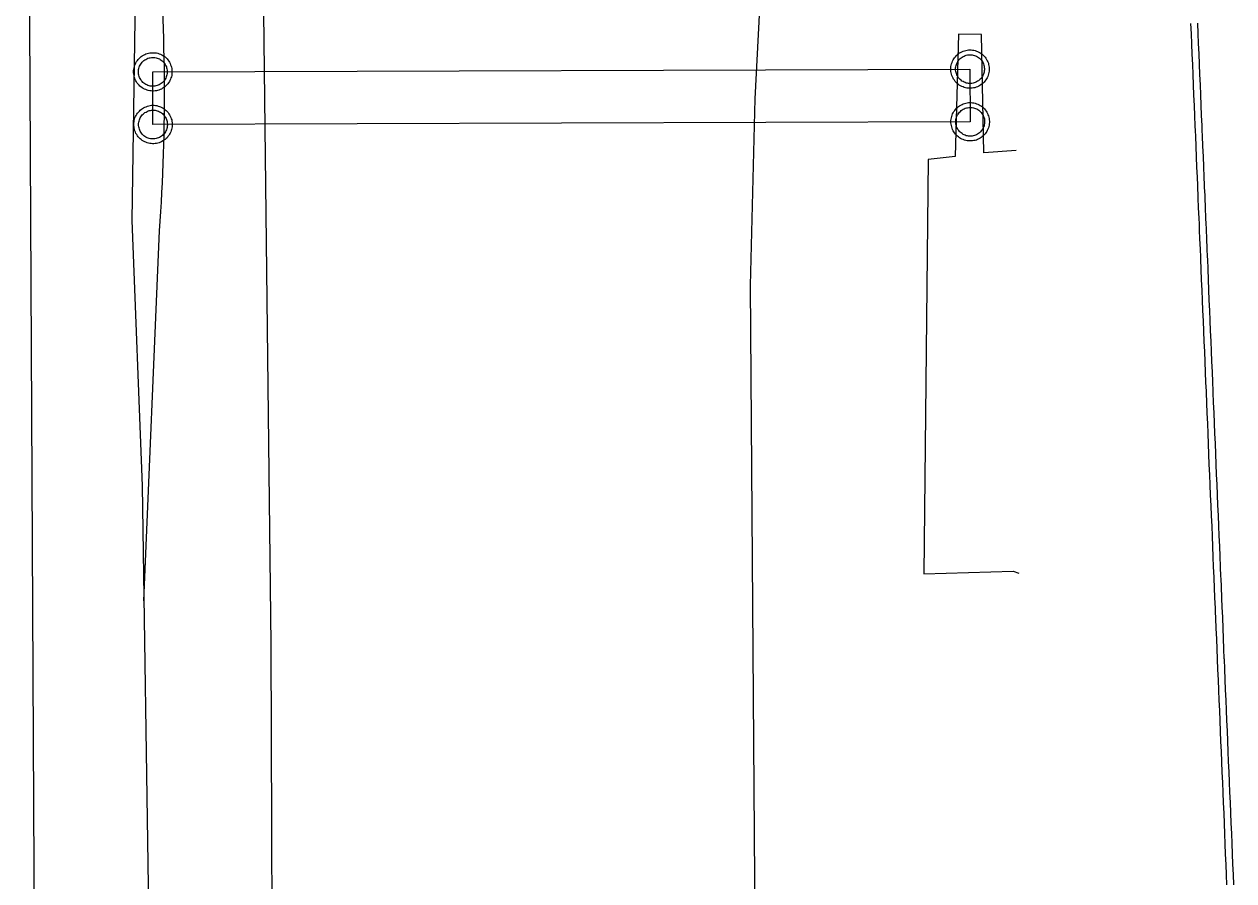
# Model space of a CAD drawing. Extents: x 2145380 to 2157287, y 139568 to 149130.
# Drawn here: x 2150805.1 to 2150923, y 144158.4 to 144241.8 of the extents above; entities that cross this region are included whole.
import ezdxf

# ---------------------------------------------------------------- set-up
doc = ezdxf.new("R2010")
doc.units = 0
for name, color, linetype in [('PR_PREVIOUSLY CONSTRUCTED', 7, 'Continuous'), ('TOPO_Asphalt', 7, 'Continuous'), ('TOPO_Concrete', 7, 'Continuous'), ('TOPO_Power Pole', 7, 'Continuous'), ('TOPO_Sign', 7, 'Continuous'), ('TOPO_Wall Freestanding', 7, 'Continuous')]:
    doc.layers.add(name, color=color, linetype=linetype)

msp = doc.modelspace()

# ---------------------------------------------------------------- linework, layer by layer
at = {"layer": 'PR_PREVIOUSLY CONSTRUCTED'}
for points in [[(2150922.33, 144158), (2150922.29, 144158.99), (2150922.24, 144159.99), (2150922.2, 144160.99), (2150922.16, 144161.99), (2150922.12, 144162.99), (2150922.08, 144163.99), (2150922.04, 144164.99), (2150921.99, 144165.99), (2150921.95, 144166.99), (2150921.91, 144167.99), (2150921.87, 144168.99), (2150921.83, 144169.98), (2150921.78, 144170.98), (2150921.74, 144171.98), (2150921.7, 144172.98), (2150921.66, 144173.98), (2150921.62, 144174.98), (2150921.58, 144175.98), (2150921.53, 144176.98), (2150921.49, 144177.98), (2150921.45, 144178.98), (2150921.41, 144179.98), (2150921.41, 144180.01), (2150921.37, 144180.97), (2150921.33, 144181.97), (2150921.28, 144182.97), (2150921.24, 144183.97), (2150921.21, 144184.61), (2150921.2, 144184.97), (2150921.16, 144185.97), (2150921.12, 144186.97), (2150921.08, 144187.86), (2150921.07, 144187.97), (2150921.03, 144188.97), (2150920.99, 144189.97), (2150920.95, 144190.97), (2150920.91, 144191.97), (2150920.87, 144192.96), (2150920.82, 144193.96), (2150920.78, 144194.96), (2150920.74, 144195.96), (2150920.7, 144196.96), (2150920.66, 144197.96), (2150920.61, 144198.96), (2150920.57, 144199.96), (2150920.53, 144200.96), (2150920.49, 144201.96), (2150920.45, 144202.96), (2150920.41, 144203.95), (2150920.36, 144204.95), (2150920.32, 144205.95), (2150920.32, 144206.1), (2150920.28, 144206.95), (2150920.24, 144207.95), (2150920.2, 144208.95), (2150920.16, 144209.95), (2150920.11, 144210.95), (2150920.07, 144211.95), (2150920.03, 144212.95), (2150919.99, 144213.95), (2150919.95, 144214.95), (2150919.9, 144215.94), (2150919.86, 144216.94), (2150919.82, 144217.94), (2150919.78, 144218.94), (2150919.77, 144219.15), (2150919.74, 144219.94), (2150919.7, 144220.94), (2150919.66, 144221.77), (2150919.65, 144221.94), (2150919.64, 144222.35), (2150919.61, 144222.94), (2150919.61, 144222.95), (2150919.57, 144223.94), (2150919.53, 144224.94), (2150919.52, 144225.14), (2150919.49, 144225.94), (2150919.48, 144226.13), (2150919.45, 144226.93), (2150919.4, 144227.93), (2150919.36, 144228.93), (2150919.32, 144229.93), (2150919.28, 144230.93), (2150919.26, 144231.47), (2150919.24, 144231.93), (2150919.19, 144232.93), (2150919.15, 144233.93), (2150919.11, 144234.93), (2150919.07, 144235.93), (2150919.03, 144236.93), (2150918.99, 144237.93), (2150918.94, 144238.92), (2150918.9, 144239.92), (2150918.86, 144240.92), (2150918.82, 144241.92)], [(2150922.99, 144158.02), (2150922.95, 144159.02), (2150922.91, 144160.02), (2150922.87, 144161.02), (2150922.83, 144162.02), (2150922.79, 144163.02), (2150922.74, 144164.02), (2150922.7, 144165.02), (2150922.66, 144166.02), (2150922.62, 144167.02), (2150922.58, 144168.01), (2150922.54, 144169.01), (2150922.49, 144170.01), (2150922.45, 144171.01), (2150922.41, 144172.01), (2150922.37, 144173.01), (2150922.33, 144174.01), (2150922.28, 144175.01), (2150922.24, 144176.01), (2150922.2, 144177.01), (2150922.16, 144178.01), (2150922.12, 144179), (2150922.08, 144180), (2150922.07, 144180.03), (2150922.03, 144181), (2150921.99, 144182), (2150921.95, 144183), (2150921.91, 144184), (2150921.88, 144184.64), (2150921.87, 144185), (2150921.83, 144186), (2150921.78, 144187), (2150921.75, 144187.89), (2150921.74, 144188), (2150921.7, 144189), (2150921.66, 144190), (2150921.62, 144190.99), (2150921.57, 144191.99), (2150921.53, 144192.99), (2150921.49, 144193.99), (2150921.45, 144194.99), (2150921.41, 144195.99), (2150921.37, 144196.99), (2150921.32, 144197.99), (2150921.28, 144198.99), (2150921.24, 144199.99), (2150921.2, 144200.99), (2150921.16, 144201.98), (2150921.11, 144202.98), (2150921.07, 144203.98), (2150921.03, 144204.98), (2150920.99, 144205.98), (2150920.98, 144206.13), (2150920.95, 144206.98), (2150920.91, 144207.98), (2150920.86, 144208.98), (2150920.82, 144209.98), (2150920.78, 144210.98), (2150920.74, 144211.98), (2150920.7, 144212.97), (2150920.66, 144213.97), (2150920.61, 144214.97), (2150920.57, 144215.97), (2150920.53, 144216.97), (2150920.49, 144217.97), (2150920.45, 144218.97), (2150920.44, 144219.18), (2150920.4, 144219.97), (2150920.36, 144220.97), (2150920.33, 144221.8), (2150920.32, 144221.97), (2150920.3, 144222.38), (2150920.28, 144222.97), (2150920.28, 144222.98), (2150920.24, 144223.97), (2150920.2, 144224.96), (2150920.19, 144225.17), (2150920.15, 144225.96), (2150920.15, 144226.16), (2150920.11, 144226.96), (2150920.07, 144227.96), (2150920.03, 144228.96), (2150919.99, 144229.96), (2150919.95, 144230.96), (2150919.92, 144231.5), (2150919.9, 144231.96), (2150919.86, 144232.96), (2150919.82, 144233.96), (2150919.78, 144234.96), (2150919.74, 144235.95), (2150919.69, 144236.95), (2150919.65, 144237.95), (2150919.61, 144238.95), (2150919.57, 144239.95), (2150919.53, 144240.95), (2150919.49, 144241.95)]]:
    msp.add_lwpolyline(points, dxfattribs=at)
at = {"layer": 'TOPO_Asphalt'}
for points in [[(2150895.37, 143948.05), (2150890.63, 143987.86), (2150885.19, 144049.81), (2150879.81, 144111.03), (2150876.42, 144145.22), (2150875.89, 144216.4), (2150876.36, 144234.56), (2150879.92, 144303.53), (2150882.75, 144358.63)], [(2150807.67, 143887.53), (2150807.44, 143966.31), (2150806.9, 144056.13), (2150806.17, 144146.89), (2150805.66, 144248.28), (2150805.26, 144331.45), (2150805.14, 144352.67)], [(2150828.34, 144353.08), (2150828.15, 144268.17), (2150829.17, 144181.41), (2150829.5, 144091.66), (2150830.07, 144002.07), (2150830.51, 143928.87), (2150830.91, 143895.8)]]:
    msp.add_lwpolyline(points, dxfattribs=at)
at = {"layer": 'TOPO_Concrete'}
msp.add_lwpolyline([(2150901.79, 144229.54), (2150898.63, 144229.31), (2150898.42, 144240.85), (2150896.17, 144240.87), (2150895.85, 144228.97), (2150893.21, 144228.67), (2150892.78, 144188.3), (2150901.49, 144188.55), (2150902.04, 144188.37)], dxfattribs=at)
at = {"layer": 'TOPO_Power Pole'}
for points in [[(2150815.8, 144237.2), (2150815.8, 144237.33), (2150815.82, 144237.46), (2150815.84, 144237.59), (2150815.88, 144237.72), (2150815.92, 144237.85), (2150815.97, 144237.97), (2150816.03, 144238.09), (2150816.09, 144238.21), (2150816.17, 144238.31), (2150816.25, 144238.42), (2150816.34, 144238.51), (2150816.44, 144238.61), (2150816.54, 144238.69), (2150816.65, 144238.77), (2150816.76, 144238.84), (2150816.88, 144238.89), (2150817, 144238.95), (2150817.12, 144238.99), (2150817.25, 144239.03), (2150817.39, 144239.05), (2150817.52, 144239.07), (2150817.65, 144239.07), (2150817.78, 144239.07), (2150817.91, 144239.06), (2150818.04, 144239.04), (2150818.16, 144239.01), (2150818.29, 144238.97), (2150818.41, 144238.91), (2150818.54, 144238.86), (2150818.65, 144238.8), (2150818.76, 144238.73), (2150818.87, 144238.65), (2150818.96, 144238.56), (2150819.06, 144238.46), (2150819.14, 144238.36), (2150819.22, 144238.25), (2150819.29, 144238.14), (2150819.36, 144238.02), (2150819.41, 144237.9), (2150819.45, 144237.77), (2150819.49, 144237.65), (2150819.52, 144237.52), (2150819.53, 144237.39), (2150819.54, 144237.25), (2150819.54, 144237.13), (2150819.53, 144237), (2150819.51, 144236.86), (2150819.48, 144236.73), (2150819.44, 144236.61), (2150819.4, 144236.48), (2150819.34, 144236.37), (2150819.29, 144236.25), (2150819.21, 144236.14), (2150819.13, 144236.03), (2150819.04, 144235.93), (2150818.95, 144235.83), (2150818.85, 144235.75), (2150818.74, 144235.67), (2150818.63, 144235.6), (2150818.52, 144235.53), (2150818.4, 144235.48), (2150818.27, 144235.43), (2150818.14, 144235.39), (2150818.02, 144235.36), (2150817.89, 144235.34), (2150817.75, 144235.33), (2150817.63, 144235.33), (2150817.5, 144235.34), (2150817.37, 144235.36), (2150817.23, 144235.39), (2150817.11, 144235.42), (2150816.99, 144235.47), (2150816.86, 144235.52), (2150816.74, 144235.58), (2150816.63, 144235.65), (2150816.52, 144235.73), (2150816.42, 144235.81), (2150816.33, 144235.91), (2150816.24, 144236), (2150816.16, 144236.11), (2150816.08, 144236.22), (2150816.02, 144236.33), (2150815.96, 144236.46), (2150815.91, 144236.58), (2150815.87, 144236.71), (2150815.84, 144236.83), (2150815.82, 144236.96), (2150815.8, 144237.09), (2150815.8, 144237.2)], [(2150816.27, 144237.2), (2150816.27, 144237.31), (2150816.29, 144237.43), (2150816.31, 144237.54), (2150816.35, 144237.65), (2150816.39, 144237.76), (2150816.44, 144237.86), (2150816.49, 144237.96), (2150816.56, 144238.05), (2150816.63, 144238.14), (2150816.71, 144238.22), (2150816.8, 144238.3), (2150816.9, 144238.37), (2150816.99, 144238.42), (2150817.09, 144238.48), (2150817.2, 144238.52), (2150817.31, 144238.56), (2150817.42, 144238.58), (2150817.53, 144238.6), (2150817.65, 144238.6), (2150817.76, 144238.6), (2150817.87, 144238.59), (2150817.99, 144238.57), (2150818.1, 144238.54), (2150818.2, 144238.5), (2150818.31, 144238.46), (2150818.4, 144238.4), (2150818.5, 144238.33), (2150818.59, 144238.26), (2150818.68, 144238.18), (2150818.75, 144238.1), (2150818.82, 144238), (2150818.88, 144237.91), (2150818.94, 144237.8), (2150818.99, 144237.7), (2150819.02, 144237.59), (2150819.05, 144237.48), (2150819.06, 144237.36), (2150819.07, 144237.25), (2150819.07, 144237.14), (2150819.06, 144237.03), (2150819.04, 144236.92), (2150819.02, 144236.81), (2150818.98, 144236.7), (2150818.93, 144236.59), (2150818.88, 144236.49), (2150818.82, 144236.4), (2150818.75, 144236.3), (2150818.67, 144236.22), (2150818.59, 144236.14), (2150818.49, 144236.07), (2150818.4, 144236.01), (2150818.3, 144235.95), (2150818.19, 144235.9), (2150818.09, 144235.86), (2150817.97, 144235.83), (2150817.86, 144235.81), (2150817.74, 144235.8), (2150817.64, 144235.8), (2150817.53, 144235.81), (2150817.42, 144235.82), (2150817.3, 144235.85), (2150817.19, 144235.88), (2150817.09, 144235.93), (2150816.99, 144235.98), (2150816.89, 144236.05), (2150816.79, 144236.11), (2150816.71, 144236.18), (2150816.63, 144236.27), (2150816.55, 144236.36), (2150816.49, 144236.46), (2150816.44, 144236.55), (2150816.39, 144236.65), (2150816.34, 144236.76), (2150816.31, 144236.87), (2150816.29, 144236.98), (2150816.27, 144237.1), (2150816.27, 144237.2)], [(2150895.42, 144237.47), (2150895.43, 144237.6), (2150895.44, 144237.73), (2150895.46, 144237.86), (2150895.5, 144237.99), (2150895.54, 144238.11), (2150895.59, 144238.24), (2150895.65, 144238.36), (2150895.71, 144238.47), (2150895.79, 144238.58), (2150895.87, 144238.68), (2150895.96, 144238.78), (2150896.06, 144238.88), (2150896.16, 144238.96), (2150896.27, 144239.04), (2150896.38, 144239.1), (2150896.5, 144239.16), (2150896.62, 144239.21), (2150896.74, 144239.26), (2150896.88, 144239.29), (2150897.01, 144239.32), (2150897.14, 144239.34), (2150897.27, 144239.34), (2150897.4, 144239.34), (2150897.53, 144239.32), (2150897.66, 144239.31), (2150897.78, 144239.27), (2150897.92, 144239.23), (2150898.03, 144239.18), (2150898.16, 144239.13), (2150898.28, 144239.07), (2150898.38, 144238.99), (2150898.49, 144238.91), (2150898.58, 144238.83), (2150898.68, 144238.73), (2150898.77, 144238.63), (2150898.84, 144238.52), (2150898.91, 144238.41), (2150898.98, 144238.29), (2150899.03, 144238.17), (2150899.08, 144238.04), (2150899.11, 144237.92), (2150899.14, 144237.78), (2150899.15, 144237.65), (2150899.16, 144237.52), (2150899.16, 144237.4), (2150899.15, 144237.26), (2150899.13, 144237.13), (2150899.1, 144237), (2150899.07, 144236.88), (2150899.02, 144236.75), (2150898.96, 144236.63), (2150898.91, 144236.52), (2150898.83, 144236.41), (2150898.75, 144236.3), (2150898.66, 144236.19), (2150898.57, 144236.1), (2150898.47, 144236.02), (2150898.36, 144235.94), (2150898.25, 144235.87), (2150898.14, 144235.8), (2150898.02, 144235.75), (2150897.89, 144235.7), (2150897.76, 144235.66), (2150897.64, 144235.63), (2150897.51, 144235.61), (2150897.38, 144235.6), (2150897.25, 144235.6), (2150897.12, 144235.61), (2150896.99, 144235.62), (2150896.85, 144235.65), (2150896.73, 144235.69), (2150896.61, 144235.73), (2150896.48, 144235.78), (2150896.36, 144235.85), (2150896.25, 144235.92), (2150896.14, 144236), (2150896.04, 144236.08), (2150895.95, 144236.17), (2150895.86, 144236.27), (2150895.78, 144236.38), (2150895.7, 144236.49), (2150895.64, 144236.6), (2150895.58, 144236.72), (2150895.53, 144236.85), (2150895.49, 144236.97), (2150895.46, 144237.09), (2150895.44, 144237.23), (2150895.43, 144237.36), (2150895.42, 144237.47)], [(2150895.89, 144237.47), (2150895.89, 144237.58), (2150895.91, 144237.7), (2150895.93, 144237.81), (2150895.97, 144237.92), (2150896.01, 144238.03), (2150896.06, 144238.13), (2150896.12, 144238.22), (2150896.18, 144238.32), (2150896.25, 144238.41), (2150896.33, 144238.49), (2150896.42, 144238.57), (2150896.52, 144238.63), (2150896.61, 144238.69), (2150896.72, 144238.74), (2150896.82, 144238.79), (2150896.93, 144238.83), (2150897.04, 144238.85), (2150897.15, 144238.87), (2150897.27, 144238.87), (2150897.38, 144238.87), (2150897.49, 144238.86), (2150897.61, 144238.84), (2150897.72, 144238.8), (2150897.82, 144238.77), (2150897.93, 144238.72), (2150898.03, 144238.66), (2150898.12, 144238.6), (2150898.22, 144238.53), (2150898.3, 144238.45), (2150898.37, 144238.36), (2150898.44, 144238.27), (2150898.5, 144238.17), (2150898.56, 144238.07), (2150898.61, 144237.97), (2150898.64, 144237.86), (2150898.67, 144237.75), (2150898.68, 144237.63), (2150898.69, 144237.52), (2150898.69, 144237.41), (2150898.68, 144237.3), (2150898.66, 144237.18), (2150898.64, 144237.07), (2150898.6, 144236.96), (2150898.55, 144236.86), (2150898.5, 144236.76), (2150898.44, 144236.66), (2150898.37, 144236.57), (2150898.29, 144236.49), (2150898.21, 144236.41), (2150898.12, 144236.33), (2150898.02, 144236.28), (2150897.93, 144236.22), (2150897.81, 144236.17), (2150897.71, 144236.13), (2150897.59, 144236.1), (2150897.48, 144236.08), (2150897.37, 144236.07), (2150897.27, 144236.07), (2150897.15, 144236.08), (2150897.04, 144236.09), (2150896.92, 144236.11), (2150896.81, 144236.15), (2150896.71, 144236.19), (2150896.61, 144236.25), (2150896.51, 144236.31), (2150896.42, 144236.38), (2150896.33, 144236.45), (2150896.25, 144236.54), (2150896.17, 144236.63), (2150896.11, 144236.72), (2150896.06, 144236.82), (2150896.01, 144236.92), (2150895.96, 144237.03), (2150895.93, 144237.14), (2150895.91, 144237.25), (2150895.89, 144237.37), (2150895.89, 144237.47)], [(2150815.81, 144232.07), (2150815.82, 144232.2), (2150815.84, 144232.33), (2150815.86, 144232.46), (2150815.9, 144232.59), (2150815.93, 144232.71), (2150815.98, 144232.84), (2150816.04, 144232.96), (2150816.11, 144233.07), (2150816.19, 144233.18), (2150816.27, 144233.29), (2150816.36, 144233.38), (2150816.45, 144233.48), (2150816.56, 144233.56), (2150816.66, 144233.64), (2150816.78, 144233.7), (2150816.9, 144233.76), (2150817.01, 144233.81), (2150817.14, 144233.86), (2150817.27, 144233.89), (2150817.41, 144233.92), (2150817.54, 144233.94), (2150817.67, 144233.94), (2150817.79, 144233.94), (2150817.92, 144233.92), (2150818.06, 144233.91), (2150818.18, 144233.87), (2150818.31, 144233.84), (2150818.43, 144233.78), (2150818.56, 144233.73), (2150818.67, 144233.67), (2150818.78, 144233.59), (2150818.88, 144233.51), (2150818.98, 144233.43), (2150819.07, 144233.33), (2150819.16, 144233.23), (2150819.24, 144233.12), (2150819.31, 144233.01), (2150819.37, 144232.89), (2150819.42, 144232.77), (2150819.47, 144232.64), (2150819.51, 144232.52), (2150819.54, 144232.39), (2150819.55, 144232.25), (2150819.56, 144232.12), (2150819.56, 144232), (2150819.55, 144231.86), (2150819.53, 144231.73), (2150819.5, 144231.6), (2150819.46, 144231.48), (2150819.42, 144231.35), (2150819.36, 144231.24), (2150819.3, 144231.12), (2150819.23, 144231.01), (2150819.15, 144230.9), (2150819.06, 144230.79), (2150818.96, 144230.7), (2150818.87, 144230.62), (2150818.76, 144230.54), (2150818.65, 144230.47), (2150818.53, 144230.4), (2150818.41, 144230.35), (2150818.29, 144230.3), (2150818.16, 144230.26), (2150818.03, 144230.23), (2150817.9, 144230.21), (2150817.77, 144230.2), (2150817.65, 144230.2), (2150817.51, 144230.21), (2150817.38, 144230.22), (2150817.25, 144230.25), (2150817.13, 144230.29), (2150817, 144230.34), (2150816.88, 144230.39), (2150816.76, 144230.45), (2150816.65, 144230.52), (2150816.54, 144230.6), (2150816.44, 144230.68), (2150816.34, 144230.77), (2150816.26, 144230.87), (2150816.17, 144230.98), (2150816.1, 144231.09), (2150816.03, 144231.2), (2150815.98, 144231.32), (2150815.92, 144231.45), (2150815.89, 144231.57), (2150815.86, 144231.69), (2150815.84, 144231.83), (2150815.82, 144231.96), (2150815.81, 144232.07)], [(2150895.43, 144232.34), (2150895.44, 144232.47), (2150895.46, 144232.6), (2150895.48, 144232.72), (2150895.52, 144232.85), (2150895.55, 144232.98), (2150895.6, 144233.1), (2150895.66, 144233.22), (2150895.73, 144233.34), (2150895.81, 144233.45), (2150895.89, 144233.55), (2150895.97, 144233.65), (2150896.07, 144233.74), (2150896.17, 144233.82), (2150896.28, 144233.9), (2150896.4, 144233.97), (2150896.52, 144234.03), (2150896.63, 144234.08), (2150896.76, 144234.12), (2150896.89, 144234.16), (2150897.02, 144234.18), (2150897.16, 144234.2), (2150897.29, 144234.2), (2150897.41, 144234.2), (2150897.54, 144234.19), (2150897.67, 144234.17), (2150897.8, 144234.14), (2150897.93, 144234.1), (2150898.05, 144234.05), (2150898.17, 144234), (2150898.29, 144233.93), (2150898.4, 144233.86), (2150898.5, 144233.78), (2150898.6, 144233.69), (2150898.69, 144233.6), (2150898.78, 144233.49), (2150898.86, 144233.38), (2150898.93, 144233.27), (2150898.99, 144233.16), (2150899.04, 144233.03), (2150899.09, 144232.91), (2150899.12, 144232.78), (2150899.16, 144232.65), (2150899.17, 144232.52), (2150899.18, 144232.39), (2150899.18, 144232.26), (2150899.17, 144232.13), (2150899.15, 144232), (2150899.12, 144231.87), (2150899.08, 144231.74), (2150899.04, 144231.62), (2150898.98, 144231.5), (2150898.92, 144231.38), (2150898.85, 144231.27), (2150898.77, 144231.16), (2150898.68, 144231.06), (2150898.58, 144230.97), (2150898.49, 144230.89), (2150898.38, 144230.8), (2150898.27, 144230.73), (2150898.15, 144230.67), (2150898.03, 144230.61), (2150897.91, 144230.56), (2150897.78, 144230.53), (2150897.65, 144230.5), (2150897.52, 144230.48), (2150897.39, 144230.47), (2150897.27, 144230.47), (2150897.13, 144230.48), (2150897, 144230.49), (2150896.87, 144230.52), (2150896.75, 144230.55), (2150896.62, 144230.6), (2150896.5, 144230.65), (2150896.38, 144230.72), (2150896.27, 144230.78), (2150896.16, 144230.86), (2150896.06, 144230.95), (2150895.96, 144231.04), (2150895.87, 144231.14), (2150895.79, 144231.25), (2150895.72, 144231.35), (2150895.65, 144231.46), (2150895.6, 144231.59), (2150895.54, 144231.71), (2150895.51, 144231.84), (2150895.48, 144231.96), (2150895.46, 144232.1), (2150895.44, 144232.23), (2150895.43, 144232.34)], [(2150895.9, 144232.34), (2150895.91, 144232.45), (2150895.92, 144232.56), (2150895.95, 144232.67), (2150895.98, 144232.78), (2150896.02, 144232.89), (2150896.07, 144233), (2150896.13, 144233.09), (2150896.2, 144233.19), (2150896.27, 144233.27), (2150896.35, 144233.35), (2150896.44, 144233.44), (2150896.53, 144233.5), (2150896.63, 144233.56), (2150896.73, 144233.61), (2150896.83, 144233.65), (2150896.94, 144233.69), (2150897.06, 144233.71), (2150897.17, 144233.74), (2150897.29, 144233.74), (2150897.4, 144233.74), (2150897.51, 144233.73), (2150897.62, 144233.7), (2150897.73, 144233.67), (2150897.84, 144233.63), (2150897.95, 144233.59), (2150898.04, 144233.53), (2150898.14, 144233.46), (2150898.23, 144233.39), (2150898.31, 144233.32), (2150898.39, 144233.23), (2150898.46, 144233.13), (2150898.52, 144233.04), (2150898.57, 144232.94), (2150898.62, 144232.83), (2150898.66, 144232.72), (2150898.69, 144232.61), (2150898.7, 144232.5), (2150898.71, 144232.39), (2150898.71, 144232.28), (2150898.7, 144232.17), (2150898.68, 144232.05), (2150898.66, 144231.94), (2150898.61, 144231.83), (2150898.57, 144231.73), (2150898.52, 144231.63), (2150898.45, 144231.53), (2150898.39, 144231.44), (2150898.31, 144231.35), (2150898.22, 144231.27), (2150898.13, 144231.2), (2150898.03, 144231.14), (2150897.94, 144231.08), (2150897.83, 144231.03), (2150897.73, 144231), (2150897.61, 144230.97), (2150897.5, 144230.95), (2150897.38, 144230.94), (2150897.28, 144230.94), (2150897.16, 144230.95), (2150897.05, 144230.96), (2150896.93, 144230.98), (2150896.82, 144231.02), (2150896.72, 144231.06), (2150896.62, 144231.11), (2150896.52, 144231.18), (2150896.43, 144231.25), (2150896.34, 144231.32), (2150896.26, 144231.4), (2150896.19, 144231.49), (2150896.12, 144231.59), (2150896.07, 144231.68), (2150896.02, 144231.79), (2150895.97, 144231.9), (2150895.95, 144232.01), (2150895.92, 144232.12), (2150895.91, 144232.23), (2150895.9, 144232.34)], [(2150816.28, 144232.07), (2150816.29, 144232.18), (2150816.31, 144232.3), (2150816.33, 144232.41), (2150816.36, 144232.52), (2150816.4, 144232.63), (2150816.45, 144232.73), (2150816.51, 144232.82), (2150816.58, 144232.92), (2150816.65, 144233.01), (2150816.73, 144233.09), (2150816.82, 144233.17), (2150816.91, 144233.24), (2150817.01, 144233.29), (2150817.11, 144233.34), (2150817.21, 144233.39), (2150817.32, 144233.43), (2150817.44, 144233.45), (2150817.55, 144233.47), (2150817.67, 144233.47), (2150817.78, 144233.47), (2150817.89, 144233.46), (2150818.01, 144233.44), (2150818.11, 144233.4), (2150818.22, 144233.37), (2150818.33, 144233.32), (2150818.42, 144233.26), (2150818.52, 144233.2), (2150818.61, 144233.13), (2150818.69, 144233.05), (2150818.77, 144232.96), (2150818.84, 144232.87), (2150818.9, 144232.77), (2150818.96, 144232.67), (2150819, 144232.57), (2150819.04, 144232.46), (2150819.07, 144232.35), (2150819.08, 144232.23), (2150819.09, 144232.12), (2150819.09, 144232.01), (2150819.08, 144231.9), (2150819.06, 144231.79), (2150819.04, 144231.67), (2150818.99, 144231.56), (2150818.95, 144231.46), (2150818.9, 144231.36), (2150818.83, 144231.26), (2150818.77, 144231.17), (2150818.69, 144231.09), (2150818.61, 144231.01), (2150818.51, 144230.94), (2150818.41, 144230.88), (2150818.32, 144230.82), (2150818.21, 144230.77), (2150818.11, 144230.73), (2150817.99, 144230.7), (2150817.88, 144230.68), (2150817.76, 144230.67), (2150817.66, 144230.67), (2150817.54, 144230.68), (2150817.43, 144230.69), (2150817.31, 144230.71), (2150817.21, 144230.75), (2150817.11, 144230.79), (2150817, 144230.85), (2150816.91, 144230.91), (2150816.81, 144230.98), (2150816.72, 144231.05), (2150816.64, 144231.14), (2150816.57, 144231.23), (2150816.5, 144231.32), (2150816.45, 144231.42), (2150816.4, 144231.52), (2150816.36, 144231.63), (2150816.33, 144231.74), (2150816.31, 144231.85), (2150816.29, 144231.97), (2150816.28, 144232.07)]]:
    msp.add_lwpolyline(points, dxfattribs=at)
at = {"layer": 'TOPO_Sign'}
msp.add_lwpolyline([(2150817.67, 144237.2), (2150897.29, 144237.46), (2150897.31, 144232.33), (2150817.68, 144232.07)], close=True, dxfattribs=at)
at = {"layer": 'TOPO_Wall Freestanding'}
for points in [[(2150816.91, 144319.52), (2150816.87, 144276.11), (2150815.95, 144245.15), (2150815.62, 144222.72), (2150816.62, 144196.87), (2150817.93, 144113.24), (2150818.37, 144033), (2150819.07, 143908.86), (2150819.34, 143887.25), (2150820.2, 143749.08), (2150821.44, 143516.51), (2150822.31, 143388.94), (2150823.24, 143249.95), (2150824.05, 143083.04), (2150825.67, 143063.22), (2150826.64, 143047.53)], [(2150816.79, 144185.66), (2150818.32, 144221.71)]]:
    msp.add_lwpolyline(points, dxfattribs=at)
msp.add_arc((2150631.7, 144235.19), 187.11, 355.8694, 5.0555, dxfattribs=at)

doc.saveas('drawing.dxf')
